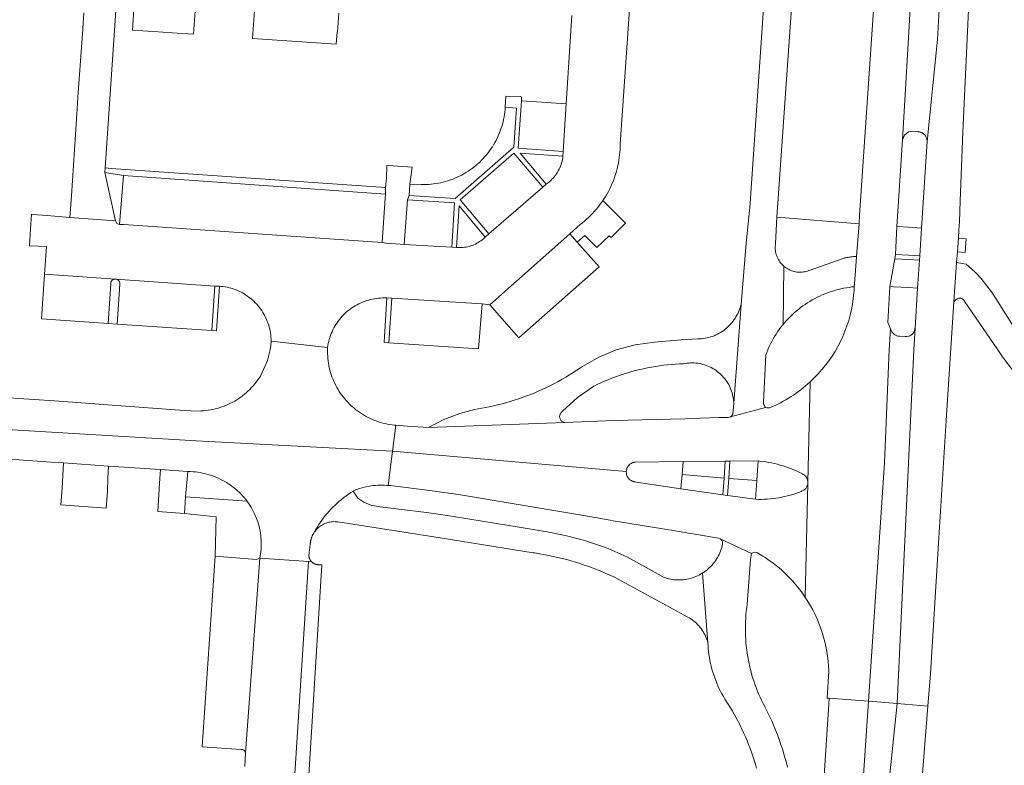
# Model space of a CAD drawing. Extents: x 152825 to 164088, y 457113 to 463005.
# Tile 286 of 364: x 158405 to 158510, y 461206 to 461285. Entities that reach past the tile are written whole.
import ezdxf

# ---------------------------------------------------------------- set-up
doc = ezdxf.new("R2010")
doc.units = 0
doc.header["$LTSCALE"] = 0.5
for name, color, linetype, lineweight in [('B-PV-VH-GESLOTENVERHARDING_ASFALT-GV', 251, 'CONTINUOUS', 18), ('B-PV-VH-ONVERHARD_ZAND-GV', 251, 'CONTINUOUS', 18), ('B-PV-VH-OPENVERHARDING_BETONSTRAATSTEEN-GV', 251, 'CONTINUOUS', 18)]:
    doc.layers.add(name, color=color, linetype=linetype, lineweight=lineweight)

msp = doc.modelspace()

# ---------------------------------------------------------------- linework, layer by layer
at = {"layer": 'B-PV-VH-GESLOTENVERHARDING_ASFALT-GV', "flags": 128}
for points in [[(158487.44, 461329.74), (158483.017, 461265.193), (158482.999, 461264.925), (158482.65, 461261.43), (158482.09, 461254.87), (158481.32, 461244.29), (158481.217, 461243.123), (158481.12, 461242.959), (158480.972, 461242.84), (158484.706, 461243.846), (158484.561, 461244.077), (158484.53, 461244.137), (158484.507, 461244.2), (158484.491, 461244.265), (158484.483, 461244.332), (158484.483, 461244.399), (158484.73, 461249.455), (158484.834, 461249.729), (158484.945, 461250), (158484.988, 461250.098), (158485.111, 461250.371), (158485.242, 461250.64), (158485.38, 461250.905), (158485.525, 461251.167), (158485.677, 461251.425), (158485.836, 461251.678), (158486.001, 461251.927), (158486.173, 461252.172), (158486.352, 461252.412), (158486.537, 461252.647), (158486.597, 461252.721), (158486.679, 461258.946), (158486.626, 461258.993), (158486.52, 461259.094), (158486.42, 461259.2), (158486.326, 461259.312), (158486.239, 461259.429), (158486.158, 461259.55), (158486.084, 461259.676), (158486.016, 461259.805), (158485.956, 461259.938), (158485.904, 461260.074), (158485.859, 461260.213), (158485.821, 461260.354), (158485.791, 461260.497), (158485.77, 461260.641), (158485.756, 461260.786), (158485.75, 461260.932), (158485.752, 461261.078), (158485.762, 461261.223), (158485.78, 461261.368), (158485.917, 461264.194), (158490.48, 461329.3)], [(158504.476, 461307.635), (158503.094, 461283.208), (158501.992, 461272.28), (158501.39, 461263.017), (158501.205, 461260.062), (158501.174, 461259.602), (158500.968, 461256.596), (158500.705, 461252.329), (158500.562, 461250.011), (158498.782, 461212.167), (158502.085, 461211.903), (158502.362, 461215.359), (158503.209, 461229.321), (158504.038, 461242.44), (158504.874, 461255.143), (158505.15, 461259.332), (158505.152, 461259.361), (158505.233, 461260.471), (158505.34, 461261.957), (158505.405, 461262.85), (158505.465, 461263.68), (158505.524, 461265.934), (158505.824, 461273.27), (158506.496, 461287.958)], [(158499.38, 461272.45), (158499.999, 461283.383), (158501.377, 461307.699)], [(158501.377, 461307.699), (158499.999, 461283.383), (158499.38, 461272.45), (158499.563, 461272.974), (158500, 461273.317), (158500.212, 461273.376), (158500.432, 461273.386), (158501.046, 461273.341), (158501.079, 461273.338), (158501.169, 461273.324), (158501.256, 461273.303), (158501.342, 461273.274), (158501.425, 461273.237), (158501.504, 461273.193), (158501.579, 461273.143), (158501.649, 461273.086), (158501.714, 461273.023), (158501.773, 461272.954), (158501.826, 461272.881), (158501.872, 461272.803), (158501.911, 461272.721), (158501.943, 461272.637), (158501.967, 461272.549), (158501.983, 461272.46), (158501.992, 461272.37), (158501.992, 461272.28), (158503.094, 461283.208), (158504.476, 461307.635)], [(158497.564, 461305.713), (158494.777, 461264.415), (158494.711, 461263.5), (158494.457, 461259.994), (158494.455, 461259.963), (158494.217, 461257.072), (158494.207, 461256.752), (158494.196, 461256.411), (158494.029, 461254.899)], [(158491.469, 461215.673), (158491.295, 461212.762), (158491.52, 461212.749), (158495.711, 461212.413), (158497.43, 461237.907), (158497.942, 461250.018), (158498.096, 461252.255), (158497.805, 461252.932), (158498.016, 461256.767), (158498.557, 461259.729), (158498.6, 461260.197), (158498.764, 461263.201), (158499.38, 461272.45)], [(158511.915, 461251.424), (158509.363, 461255.507), (158508.882, 461256.215), (158508.395, 461256.867), (158507.783, 461257.619), (158507.098, 461258.331), (158506.179, 461259.172), (158505.152, 461259.361), (158505.15, 461259.332), (158504.874, 461255.143), (158505.114, 461255.392), (158505.165, 461255.435), (158505.22, 461255.47), (158505.278, 461255.499), (158505.34, 461255.521), (158505.405, 461255.535), (158505.47, 461255.541), (158505.536, 461255.538), (158505.6, 461255.528), (158505.664, 461255.511), (158505.724, 461255.485), (158505.781, 461255.453), (158505.834, 461255.413), (158505.881, 461255.368), (158505.923, 461255.317), (158505.958, 461255.262), (158509.578, 461249.999), (158510.082, 461249.266), (158511.429, 461247.484)], [(158402.946, 461241.521), (158423.767, 461240.258), (158444.808, 461239.175), (158445.16, 461241.93), (158445.008, 461241.944), (158444.757, 461241.973), (158444.507, 461242.01), (158444.258, 461242.055), (158444.011, 461242.108), (158443.765, 461242.168), (158443.522, 461242.236), (158443.281, 461242.312), (158443.043, 461242.396), (158442.807, 461242.487), (158442.574, 461242.585), (158442.345, 461242.691), (158442.118, 461242.804), (158441.896, 461242.924), (158441.678, 461243.052), (158441.463, 461243.185), (158441.253, 461243.326), (158441.048, 461243.473), (158440.847, 461243.627), (158440.652, 461243.787), (158440.461, 461243.953), (158440.437, 461243.974), (158440.414, 461243.995), (158439.868, 461244.545), (158439.378, 461245.146), (158439.232, 461245.349), (158439.093, 461245.557), (158438.961, 461245.769), (158438.835, 461245.986), (158438.717, 461246.206), (158438.605, 461246.43), (158438.501, 461246.657), (158438.404, 461246.888), (158438.314, 461247.121), (158438.232, 461247.358), (158438.158, 461247.597), (158438.091, 461247.838), (158438.032, 461248.081), (158437.981, 461248.326), (158437.938, 461248.572), (158437.902, 461248.819), (158437.875, 461249.068), (158437.855, 461249.317), (158437.844, 461249.567), (158437.84, 461249.817), (158437.845, 461250.068), (158437.853, 461250.248), (158431.802, 461250.914), (158431.769, 461250.455), (158431.702, 461250), (158431.407, 461248.847), (158431.175, 461248.299), (158430.671, 461247.192), (158430.09, 461246.388), (158429.855, 461246.118), (158429.85, 461246.113), (158429.685, 461245.932), (158429.509, 461245.752), (158429.327, 461245.578), (158429.14, 461245.409), (158428.948, 461245.247), (158428.75, 461245.09), (158428.548, 461244.94), (158428.341, 461244.797), (158428.13, 461244.66), (158427.914, 461244.53), (158427.694, 461244.407), (158427.471, 461244.291), (158427.244, 461244.181), (158427.014, 461244.08), (158426.78, 461243.985), (158426.544, 461243.899), (158426.305, 461243.819), (158426.063, 461243.747), (158425.82, 461243.683), (158425.574, 461243.627), (158425.327, 461243.579), (158425.079, 461243.538), (158424.829, 461243.506), (158424.578, 461243.481), (158424.327, 461243.464), (158424.201, 461243.459), (158423.247, 461243.478), (158422.026, 461243.561), (158414.794, 461244.07), (158413.421, 461244.178), (158408.633, 461244.555), (158401.497, 461245.023)], [(158444.808, 461239.175), (158469.81, 461237.006), (158469.814, 461237.052), (158469.828, 461237.143), (158469.85, 461237.232), (158469.879, 461237.319), (158469.916, 461237.403), (158469.96, 461237.484), (158470.011, 461237.56), (158470.068, 461237.632), (158470.132, 461237.698), (158470.201, 461237.759), (158470.275, 461237.813), (158470.353, 461237.861), (158470.435, 461237.902), (158470.521, 461237.936), (158470.609, 461237.962), (158470.699, 461237.98), (158470.79, 461237.99), (158475.9, 461238.07), (158480.379, 461238.098), (158480.881, 461238.101), (158483.91, 461238.12), (158484.092, 461238.102), (158484.41, 461238.065), (158484.727, 461238.02), (158485.042, 461237.967), (158485.356, 461237.906), (158485.668, 461237.837), (158485.979, 461237.76), (158486.287, 461237.676), (158486.594, 461237.584), (158486.898, 461237.484), (158487.199, 461237.377), (158487.497, 461237.262), (158487.793, 461237.14), (158488.085, 461237.011), (158488.374, 461236.874), (158488.66, 461236.73), (158488.672, 461236.724), (158488.75, 461236.681), (158488.825, 461236.63), (158488.894, 461236.573), (158488.959, 461236.511), (158489.017, 461236.442), (158489.069, 461236.369), (158489.115, 461236.292), (158489.153, 461236.21), (158489.184, 461236.126), (158489.208, 461236.039), (158489.223, 461235.951), (158489.231, 461235.86), (158489.487, 461246.574)], [(158489.487, 461246.574), (158489.231, 461235.86), (158489.231, 461235.771), (158489.231, 461235.758), (158488.967, 461223.527)], [(158484.706, 461243.846), (158480.972, 461242.84), (158480.849, 461242.793), (158480.719, 461242.778), (158479.727, 461242.75), (158477.737, 461242.69), (158476.06, 461242.64), (158468.459, 461242.429), (158463.22, 461242.23), (158448.64, 461241.69), (158446.4, 461241.85), (158445.16, 461241.93), (158444.808, 461239.175)], [(158403.86, 461238.3), (158408.28, 461237.99), (158409.57, 461237.91), (158414.39, 461237.55), (158419.96, 461237.21), (158422.89, 461236.99), (158423.09, 461236.98), (158423.194, 461236.977), (158423.445, 461236.963), (158423.696, 461236.941), (158423.946, 461236.911), (158424.196, 461236.873), (158424.443, 461236.827), (158424.69, 461236.774), (158424.934, 461236.712), (158425.176, 461236.643), (158425.416, 461236.566), (158425.654, 461236.482), (158425.888, 461236.39), (158426.12, 461236.291), (158426.348, 461236.185), (158426.573, 461236.071), (158426.794, 461235.95), (158427.012, 461235.822), (158427.225, 461235.688), (158427.433, 461235.547), (158427.637, 461235.399), (158427.837, 461235.244), (158428.031, 461235.084), (158428.22, 461234.917), (158428.404, 461234.745), (158428.582, 461234.567), (158428.754, 461234.383), (158428.92, 461234.194), (158429.081, 461233.999), (158429.235, 461233.8), (158429.242, 461233.791), (158429.386, 461233.59), (158429.523, 461233.385), (158429.654, 461233.176), (158429.778, 461232.963), (158429.895, 461232.745), (158430.005, 461232.525), (158430.108, 461232.3), (158430.203, 461232.072), (158430.291, 461231.842), (158430.371, 461231.609), (158430.444, 461231.373), (158430.509, 461231.135), (158430.566, 461230.895), (158430.616, 461230.653), (158430.657, 461230.41), (158430.691, 461230.165), (158430.717, 461229.92), (158430.735, 461229.674), (158430.745, 461229.427), (158430.746, 461229.18), (158430.74, 461228.933), (158430.726, 461228.687), (158430.704, 461228.441), (158430.674, 461228.196), (158430.636, 461227.953), (158430.59, 461227.71), (158435.8, 461227.351), (158436.142, 461227.327), (158436.13, 461227.34), (158436.117, 461227.353), (158436.105, 461227.366), (158436.094, 461227.379), (158436.082, 461227.393), (158436.071, 461227.407), (158436.06, 461227.421), (158436.049, 461227.435), (158436.038, 461227.449), (158436.028, 461227.464), (158436.018, 461227.479), (158436.008, 461227.494), (158435.999, 461227.509), (158435.99, 461227.524), (158435.981, 461227.539), (158435.972, 461227.555), (158435.964, 461227.57), (158435.955, 461227.586), (158435.947, 461227.602), (158435.94, 461227.618), (158435.933, 461227.635), (158435.925, 461227.651), (158435.922, 461227.659), (158435.919, 461227.667), (158435.912, 461227.684), (158435.906, 461227.701), (158435.9, 461227.718), (158435.894, 461227.734), (158435.889, 461227.751), (158435.884, 461227.769), (158435.879, 461227.786), (158435.875, 461227.803), (158435.871, 461227.82), (158435.867, 461227.838), (158435.863, 461227.855), (158435.86, 461227.873), (158435.857, 461227.89), (158435.855, 461227.908), (158435.852, 461227.926), (158435.85, 461227.943), (158435.849, 461227.961), (158435.847, 461227.979), (158435.846, 461227.997), (158435.846, 461228.014), (158435.845, 461228.032), (158435.845, 461228.05), (158435.989, 461229.191), (158435.992, 461229.236), (158435.995, 461229.28), (158435.999, 461229.324), (158436.004, 461229.369), (158436.01, 461229.413), (158436.016, 461229.457), (158436.024, 461229.501), (158436.032, 461229.545), (158436.04, 461229.588), (158436.05, 461229.632), (158436.06, 461229.675), (158436.071, 461229.718), (158436.083, 461229.761), (158436.096, 461229.804), (158436.109, 461229.847), (158436.123, 461229.889), (158436.138, 461229.931), (158436.153, 461229.973), (158436.169, 461230.014), (158436.186, 461230.056), (158436.204, 461230.096), (158436.222, 461230.137), (158436.241, 461230.177), (158436.261, 461230.217), (158436.282, 461230.257), (158436.303, 461230.296), (158436.325, 461230.335), (158436.347, 461230.373), (158436.37, 461230.411), (158436.394, 461230.449), (158436.411, 461230.481), (158436.561, 461230.75), (158436.718, 461231.014), (158436.882, 461231.275), (158437.052, 461231.53), (158437.229, 461231.782), (158437.413, 461232.029), (158437.602, 461232.271), (158437.798, 461232.507), (158438, 461232.739), (158438.209, 461232.965), (158438.422, 461233.186), (158438.642, 461233.401), (158438.867, 461233.611), (158439.098, 461233.814), (158439.333, 461234.012), (158439.574, 461234.203), (158439.819, 461234.388), (158440.07, 461234.566), (158440.325, 461234.738), (158440.584, 461234.903), (158440.811, 461234.997), (158441.041, 461235.084), (158441.274, 461235.163), (158441.509, 461235.234), (158441.746, 461235.298), (158441.985, 461235.354), (158442.226, 461235.403), (158442.468, 461235.443), (158442.712, 461235.476), (158442.957, 461235.5), (158443.202, 461235.517), (158443.447, 461235.525), (158443.693, 461235.526), (158443.939, 461235.519), (158444.184, 461235.503), (158444.258, 461235.497), (158444.338, 461235.492), (158444.808, 461239.175), (158423.767, 461240.258), (158402.946, 461241.521)], [(158475.66, 461235.14), (158470.66, 461235.9), (158470.608, 461235.912), (158470.52, 461235.938), (158470.434, 461235.971), (158470.352, 461236.012), (158470.274, 461236.06), (158470.2, 461236.115), (158470.131, 461236.176), (158470.068, 461236.242), (158470.01, 461236.314), (158469.959, 461236.391), (158469.916, 461236.471), (158469.879, 461236.555), (158469.849, 461236.642), (158469.828, 461236.732), (158469.814, 461236.823), (158469.808, 461236.914), (158469.81, 461237.006), (158444.808, 461239.175), (158444.338, 461235.492), (158444.39, 461235.488), (158444.563, 461235.477), (158449.036, 461234.931), (158452.081, 461234.489), (158458.023, 461233.509), (158465.876, 461232.17), (158468.074, 461231.772), (158468.404, 461231.718), (158470.175, 461231.43), (158475.04, 461230.64), (158479.68, 461229.856), (158479.871, 461229.771), (158483.2, 461228.205)], [(158488.967, 461223.527), (158489.231, 461235.758), (158489.221, 461235.668), (158489.203, 461235.58), (158489.178, 461235.493), (158489.145, 461235.409), (158489.105, 461235.329), (158489.058, 461235.252), (158489.004, 461235.18), (158488.944, 461235.113), (158488.879, 461235.051), (158488.808, 461234.996), (158488.733, 461234.947), (158488.653, 461234.905), (158488.57, 461234.87), (158488.528, 461234.853), (158488.236, 461234.743), (158487.941, 461234.64), (158487.644, 461234.545), (158487.344, 461234.458), (158487.043, 461234.378), (158486.739, 461234.306), (158486.434, 461234.242), (158486.127, 461234.185), (158485.819, 461234.137), (158485.509, 461234.096), (158485.199, 461234.063), (158484.888, 461234.039), (158484.576, 461234.022), (158484.264, 461234.013), (158483.952, 461234.013), (158483.64, 461234.02), (158480.652, 461234.439), (158480.155, 461234.509), (158475.66, 461235.14)]]:
    msp.add_lwpolyline(points, dxfattribs=at)
for points in [[(158500, 461263.114), (158498.764, 461263.201), (158498.6, 461260.197), (158500, 461260.124), (158501.205, 461260.062), (158501.39, 461263.017)], [(158494.457, 461259.994), (158494.438, 461259.994), (158494.335, 461259.991), (158494.231, 461259.985), (158494.128, 461259.978), (158494.025, 461259.969), (158493.922, 461259.959), (158493.819, 461259.946), (158493.716, 461259.932), (158493.614, 461259.916), (158493.512, 461259.898), (158493.41, 461259.879), (158493.309, 461259.858), (158493.208, 461259.835), (158493.107, 461259.81), (158489.369, 461258.484), (158489.352, 461258.477), (158489.214, 461258.429), (158489.073, 461258.389), (158488.931, 461258.357), (158488.787, 461258.332), (158488.642, 461258.316), (158488.497, 461258.307), (158488.351, 461258.306), (158488.205, 461258.313), (158488.06, 461258.329), (158487.916, 461258.352), (158487.773, 461258.383), (158487.633, 461258.422), (158487.495, 461258.468), (158487.359, 461258.522), (158487.227, 461258.583), (158487.098, 461258.652), (158486.973, 461258.727), (158486.852, 461258.809), (158486.736, 461258.898), (158486.679, 461258.946), (158486.597, 461252.721), (158486.728, 461252.877), (158486.925, 461253.102), (158487.129, 461253.321), (158487.338, 461253.536), (158487.552, 461253.744), (158487.772, 461253.946), (158487.998, 461254.143), (158488.229, 461254.334), (158488.464, 461254.518), (158488.705, 461254.696), (158488.95, 461254.867), (158489.2, 461255.032), (158489.454, 461255.19), (158489.712, 461255.341), (158489.974, 461255.485), (158490.24, 461255.622), (158490.509, 461255.752), (158490.782, 461255.875), (158491.058, 461255.99), (158491.337, 461256.098), (158491.619, 461256.199), (158491.903, 461256.292), (158492.19, 461256.377), (158492.479, 461256.455), (158492.769, 461256.525), (158493.062, 461256.587), (158493.356, 461256.641), (158493.652, 461256.687), (158493.948, 461256.726), (158494.207, 461256.752), (158494.217, 461257.072), (158494.455, 461259.963)], [(158498.557, 461259.729), (158498.016, 461256.767), (158498.403, 461256.752), (158500, 461256.655), (158500.968, 461256.596), (158501.174, 461259.602), (158500, 461259.659)], [(158481.32, 461244.29), (158482.09, 461254.87), (158482.071, 461254.791), (158482.018, 461254.602), (158481.958, 461254.416), (158481.89, 461254.231), (158481.815, 461254.05), (158481.732, 461253.872), (158481.642, 461253.697), (158481.545, 461253.527), (158481.442, 461253.36), (158481.331, 461253.197), (158481.214, 461253.04), (158481.091, 461252.887), (158480.962, 461252.739), (158480.826, 461252.597), (158480.685, 461252.46), (158480.539, 461252.33), (158480.387, 461252.205), (158480.231, 461252.086), (158480.069, 461251.975), (158479.904, 461251.869), (158479.734, 461251.771), (158479.56, 461251.679), (158479.383, 461251.595), (158479.202, 461251.518), (158479.019, 461251.448), (158478.832, 461251.386), (158478.644, 461251.332), (158478.453, 461251.285), (158478.261, 461251.246), (158478.067, 461251.215), (158477.872, 461251.192), (158477.676, 461251.177), (158477.48, 461251.17), (158475.689, 461251.058), (158472.816, 461250.816), (158470.743, 461250.529), (158468.718, 461250), (158466.86, 461249.221), (158465.109, 461248.225), (158464.908, 461248.086), (158464.522, 461247.826), (158464.132, 461247.572), (158463.737, 461247.325), (158463.338, 461247.085), (158462.935, 461246.852), (158462.528, 461246.626), (158462.118, 461246.407), (158461.703, 461246.195), (158461.285, 461245.99), (158460.864, 461245.792), (158460.439, 461245.602), (158460.011, 461245.419), (158459.58, 461245.243), (158459.146, 461245.075), (158458.709, 461244.914), (158458.269, 461244.761), (158457.827, 461244.615), (158457.383, 461244.477), (158456.936, 461244.347), (158456.487, 461244.224), (158456.036, 461244.109), (158455.583, 461244.002), (158455.128, 461243.903), (158453.555, 461243.628), (158452.014, 461243.206), (158450.286, 461242.54), (158448.64, 461241.69), (158463.22, 461242.23), (158463.211, 461242.232), (158463.141, 461242.248), (158463.073, 461242.272), (158463.008, 461242.303), (158462.947, 461242.342), (158462.891, 461242.387), (158462.84, 461242.437), (158462.795, 461242.494), (158462.757, 461242.554), (158462.725, 461242.619), (158462.701, 461242.687), (158462.685, 461242.757), (158462.677, 461242.828), (158462.676, 461242.9), (158462.684, 461242.972), (158462.699, 461243.042), (158462.722, 461243.11), (158462.753, 461243.175), (158462.79, 461243.237), (158462.834, 461243.293), (158462.884, 461243.345), (158462.94, 461243.391), (158463, 461243.43), (158464.586, 461244.891), (158466.35, 461246.13), (158466.356, 461246.133), (158466.746, 461246.32), (158467.14, 461246.5), (158467.536, 461246.673), (158467.936, 461246.838), (158468.339, 461246.996), (158468.745, 461247.146), (158469.153, 461247.289), (158469.564, 461247.425), (158469.978, 461247.552), (158470.393, 461247.672), (158470.811, 461247.785), (158471.231, 461247.889), (158471.653, 461247.986), (158472.076, 461248.075), (158472.501, 461248.156), (158472.927, 461248.229), (158473.355, 461248.295), (158473.784, 461248.352), (158474.214, 461248.402), (158474.644, 461248.443), (158475.076, 461248.477), (158475.508, 461248.502), (158475.94, 461248.52), (158476.125, 461248.553), (158476.313, 461248.579), (158476.502, 461248.596), (158476.691, 461248.606), (158476.881, 461248.608), (158477.07, 461248.601), (158477.26, 461248.587), (158477.448, 461248.565), (158477.635, 461248.534), (158477.821, 461248.496), (158478.005, 461248.45), (158478.187, 461248.397), (158478.367, 461248.335), (158478.543, 461248.267), (158478.717, 461248.19), (158478.888, 461248.107), (158479.054, 461248.017), (158479.217, 461247.919), (158479.376, 461247.815), (158479.53, 461247.704), (158479.679, 461247.587), (158479.823, 461247.464), (158479.962, 461247.334), (158480.095, 461247.199), (158480.222, 461247.058), (158480.343, 461246.913), (158480.458, 461246.762), (158480.567, 461246.606), (158480.669, 461246.446), (158480.764, 461246.282), (158480.852, 461246.114), (158480.933, 461245.942), (158481.007, 461245.768), (158481.073, 461245.59), (158481.132, 461245.409), (158481.183, 461245.227), (158481.226, 461245.042), (158481.261, 461244.856), (158481.289, 461244.668), (158481.308, 461244.479)], [(158498.096, 461252.255), (158497.942, 461250.018), (158497.43, 461237.907), (158495.711, 461212.413), (158498.782, 461212.167), (158500.562, 461250.011), (158500.705, 461252.329), (158500.701, 461252.289), (158500.687, 461252.201), (158500.665, 461252.115), (158500.636, 461252.031), (158500.599, 461251.95), (158500.555, 461251.873), (158500.504, 461251.8), (158500.447, 461251.732), (158500.384, 461251.67), (158500.316, 461251.613), (158500.242, 461251.563), (158500.165, 461251.519), (158500.084, 461251.483), (158500, 461251.454), (158499.826, 461251.42), (158499.648, 461251.417), (158499.036, 461251.461), (158499.03, 461251.461), (158498.943, 461251.469), (158498.857, 461251.484), (158498.772, 461251.507), (158498.69, 461251.538), (158498.611, 461251.576), (158498.536, 461251.621), (158498.466, 461251.673), (158498.4, 461251.731), (158498.34, 461251.795), (158498.286, 461251.863), (158498.238, 461251.937), (158498.198, 461252.015), (158498.164, 461252.096)], [(158475.784, 461236.66), (158480.266, 461236.295), (158480.379, 461238.098), (158475.9, 461238.07)], [(158480.766, 461236.254), (158483.771, 461236.01), (158483.91, 461238.12), (158480.881, 461238.101)], [(158480.266, 461236.295), (158475.784, 461236.66), (158475.66, 461235.14), (158480.155, 461234.509)], [(158483.771, 461236.01), (158480.766, 461236.254), (158480.652, 461234.439), (158483.64, 461234.02)], [(158440.584, 461234.903), (158440.325, 461234.738), (158440.07, 461234.566), (158439.819, 461234.388), (158439.574, 461234.203), (158439.333, 461234.012), (158439.098, 461233.814), (158438.867, 461233.611), (158438.642, 461233.401), (158438.422, 461233.186), (158438.209, 461232.965), (158438, 461232.739), (158437.798, 461232.507), (158437.602, 461232.271), (158437.413, 461232.029), (158437.229, 461231.782), (158437.052, 461231.53), (158436.882, 461231.275), (158436.718, 461231.014), (158436.561, 461230.75), (158436.411, 461230.481), (158436.394, 461230.449), (158436.452, 461230.535), (158436.538, 461230.65), (158436.63, 461230.76), (158436.728, 461230.865), (158436.831, 461230.964), (158436.94, 461231.057), (158437.054, 461231.144), (158437.173, 461231.224), (158437.296, 461231.297), (158437.423, 461231.364), (158437.553, 461231.424), (158437.687, 461231.476), (158437.823, 461231.52), (158437.962, 461231.557), (158438.102, 461231.586), (158438.244, 461231.607), (158438.386, 461231.621), (158438.53, 461231.626), (158438.673, 461231.623), (158438.816, 461231.613), (158438.958, 461231.594), (158449.904, 461229.889), (158457.853, 461228.622), (158459.853, 461228.299), (158460.014, 461228.275), (158460.505, 461228.197), (158460.994, 461228.111), (158461.482, 461228.017), (158461.968, 461227.916), (158462.453, 461227.806), (158462.936, 461227.689), (158463.416, 461227.564), (158463.895, 461227.431), (158464.372, 461227.291), (158464.846, 461227.142), (158465.318, 461226.987), (158465.787, 461226.823), (158466.253, 461226.653), (158466.717, 461226.474), (158467.178, 461226.288), (158467.635, 461226.095), (158468.09, 461225.895), (158468.541, 461225.687), (158476.41, 461221.41), (158476.561, 461221.322), (158476.72, 461221.221), (158476.874, 461221.113), (158477.023, 461220.998), (158477.168, 461220.877), (158477.307, 461220.75), (158477.441, 461220.618), (158477.569, 461220.479), (158477.691, 461220.336), (158477.807, 461220.188), (158477.916, 461220.034), (158478.019, 461219.876), (158478.115, 461219.714), (158478.204, 461219.548), (158478.286, 461219.379), (158478.361, 461219.206), (158478.428, 461219.03), (158478.488, 461218.851), (158478.54, 461218.67), (158477.951, 461226.111), (158477.935, 461226.101), (158477.767, 461226.002), (158477.595, 461225.91), (158477.419, 461225.825), (158477.24, 461225.747), (158477.058, 461225.677), (158476.874, 461225.615), (158476.687, 461225.559), (158476.497, 461225.512), (158476.306, 461225.472), (158476.114, 461225.441), (158475.92, 461225.417), (158475.726, 461225.401), (158475.531, 461225.393), (158475.336, 461225.393), (158475.141, 461225.401), (158474.946, 461225.418), (158474.753, 461225.442), (158474.56, 461225.473), (158474.369, 461225.513), (158474.18, 461225.561), (158474.024, 461225.607), (158473.87, 461225.657), (158469.946, 461227.81), (158469.618, 461227.957), (158467.871, 461228.737), (158467.146, 461229.015), (158465.231, 461229.633), (158463.282, 461230.146), (158461.331, 461230.536), (158458.363, 461231.052), (158450.439, 461232.329), (158448.446, 461232.614), (158445.454, 461232.961), (158443.459, 461233.22), (158442.466, 461233.397), (158441.714, 461233.696), (158441.095, 461234.145)], [(158486.32, 461044.445), (158488.439, 461088.062), (158488.502, 461089.06), (158489.97, 461127.282), (158491.795, 461154.35), (158495.711, 461212.413), (158491.52, 461212.749), (158491.483, 461212.089), (158487.715, 461154.173), (158487.454, 461150.162), (158484.982, 461111.989), (158484.977, 461111.978), (158482.087, 461069.837), (158481.838, 461067.075), (158481.504, 461064.131), (158480.544, 461057.224), (158478.969, 461044.146), (158480.894, 461044.224), (158482.009, 461044.27), (158484.25, 461044.361), (158484.378, 461044.366), (158485.845, 461044.425)], [(158489.97, 461127.282), (158498.782, 461212.167), (158495.711, 461212.413), (158491.795, 461154.35)], [(158498.782, 461212.167), (158489.97, 461127.282), (158488.502, 461089.06), (158488.439, 461088.062), (158486.32, 461044.445), (158486.349, 461044.446), (158486.826, 461044.464), (158490.31, 461044.607), (158489.799, 461061.594), (158489.957, 461069.697), (158490.589, 461080.837), (158491.646, 461098.018), (158492.786, 461115.781), (158494.478, 461131.939), (158496.113, 461146.877), (158498.02, 461165.034), (158499.495, 461180.595), (158500.641, 461193.863), (158502.085, 461211.903)]]:
    msp.add_lwpolyline(points, close=True, dxfattribs=at)
at = {"layer": 'B-PV-VH-GESLOTENVERHARDING_ASFALT-GV'}
for points in [[(158494.029, 461254.899, -0.1648031), (158489.487, 461246.574)], [(158489.487, 461246.574, -0.0876229), (158485.152, 461243.798)], [(158485.003, 461243.79, -0.081656), (158484.706, 461243.846)], [(158485.152, 461243.798, -0.0405128), (158485.003, 461243.79)], [(158483.2, 461228.205, -0.0526688), (158483.27, 461228.266)], [(158483.27, 461228.266, -0.1586161), (158483.568, 461228.363)], [(158483.568, 461228.363, -0.1476852), (158483.853, 461228.277)], [(158483.853, 461228.277, -0.0435134), (158485.984, 461226.82)], [(158485.984, 461226.82, -0.074561), (158488.967, 461223.527)], [(158488.967, 461223.527, -0.1405873), (158491.469, 461215.673)]]:
    msp.add_lwpolyline(points, format="xyb", dxfattribs=at)
at = {"layer": 'B-PV-VH-ONVERHARD_ZAND-GV', "flags": 128}
for points in [[(158458.054, 461275.87), (158456.85, 461275.945), (158456.832, 461275.702), (158456.805, 461275.438), (158456.77, 461275.175), (158456.727, 461274.913), (158456.676, 461274.653), (158456.617, 461274.395), (158456.551, 461274.138), (158456.477, 461273.883), (158456.395, 461273.631), (158456.305, 461273.381), (158456.208, 461273.135), (158456.104, 461272.891), (158455.992, 461272.65), (158455.874, 461272.413), (158455.748, 461272.18), (158455.615, 461271.95), (158455.475, 461271.725), (158455.329, 461271.504), (158455.176, 461271.287), (158455.016, 461271.076), (158454.85, 461270.869), (158454.678, 461270.667), (158454.5, 461270.47), (158454.316, 461270.279), (158454.127, 461270.094), (158453.932, 461269.914), (158453.731, 461269.74), (158453.526, 461269.573), (158453.315, 461269.412), (158453.1, 461269.257), (158452.88, 461269.109), (158452.656, 461268.967), (158452.427, 461268.832), (158452.195, 461268.704), (158451.959, 461268.584), (158451.719, 461268.47), (158451.476, 461268.364), (158451.23, 461268.265), (158450.981, 461268.174), (158450.73, 461268.09), (158450.476, 461268.013), (158450.22, 461267.945), (158449.962, 461267.884), (158449.702, 461267.831), (158449.44, 461267.786), (158449.178, 461267.749), (158448.914, 461267.719), (158448.65, 461267.698), (158448.385, 461267.685), (158448.12, 461267.679), (158447.855, 461267.682), (158446.66, 461267.731), (158446.573, 461266.497), (158451.492, 461266.202), (158457.769, 461271.7)], [(158414.69, 461269.416), (158414.054, 461269.488), (158414.024, 461268.967), (158415.99, 461268.644), (158444.05, 461266.666), (158444.055, 461267.382)]]:
    msp.add_lwpolyline(points, close=True, dxfattribs=at)
at = {"layer": 'B-PV-VH-OPENVERHARDING_BETONSTRAATSTEEN-GV', "flags": 128}
for points in [[(158463.992, 461285.753), (158463.37, 461276.331), (158463.038, 461271.23), (158463.028, 461270.737), (158463.025, 461270.712), (158463.001, 461270.531), (158462.97, 461270.352), (158462.93, 461270.173), (158462.883, 461269.997), (158462.828, 461269.823), (158462.765, 461269.652), (158462.695, 461269.484), (158462.618, 461269.318), (158462.533, 461269.157), (158462.442, 461268.999), (158462.343, 461268.845), (158462.238, 461268.696), (158462.127, 461268.552), (158462.009, 461268.412), (158461.885, 461268.278), (158461.756, 461268.15), (158461.621, 461268.027), (158461.246, 461267.726), (158460.868, 461267.404), (158455.113, 461262.406), (158454.707, 461262.053), (158454.48, 461261.857), (158454.396, 461261.787), (158454.259, 461261.68), (158454.116, 461261.58), (158453.97, 461261.486), (158453.819, 461261.399), (158453.664, 461261.32), (158453.505, 461261.247), (158453.344, 461261.182), (158453.18, 461261.124), (158453.013, 461261.074), (158452.844, 461261.031), (158452.673, 461260.996), (158452.501, 461260.97), (158452.328, 461260.951), (158452.154, 461260.94), (158451.98, 461260.937), (158451.806, 461260.942), (158451.632, 461260.955), (158451.126, 461260.979), (158446.035, 461261.265), (158445.618, 461261.321), (158444.098, 461261.43), (158443.671, 461261.472), (158416.055, 461263.402), (158415.568, 461263.417), (158415.293, 461263.53), (158415.156, 461263.794), (158410.262, 461264.176), (158407.854, 461264.367), (158406.309, 461264.487), (158406.152, 461264.499), (158406.054, 461262.956), (158405.941, 461261.177), (158405.938, 461261.129), (158407.764, 461261.055), (158407.566, 461258.092), (158415.162, 461257.566), (158415.201, 461257.563), (158425.768, 461256.831), (158426.277, 461256.808), (158426.45, 461256.794), (158426.666, 461256.768), (158426.881, 461256.735), (158427.095, 461256.694), (158427.308, 461256.645), (158427.518, 461256.589), (158427.726, 461256.524), (158427.932, 461256.452), (158428.134, 461256.373), (158428.334, 461256.286), (158428.531, 461256.192), (158428.723, 461256.091), (158428.913, 461255.983), (158429.097, 461255.867), (158429.278, 461255.745), (158429.454, 461255.617), (158429.625, 461255.482), (158429.791, 461255.341), (158429.952, 461255.194), (158430.107, 461255.042), (158430.257, 461254.883), (158430.4, 461254.72), (158430.538, 461254.551), (158430.669, 461254.377), (158430.794, 461254.198), (158430.912, 461254.015), (158431.023, 461253.828), (158431.128, 461253.637), (158431.225, 461253.442), (158431.315, 461253.244), (158431.398, 461253.042), (158431.473, 461252.838), (158431.541, 461252.631), (158431.601, 461252.421), (158431.653, 461252.21), (158431.698, 461251.997), (158431.735, 461251.782), (158431.763, 461251.566), (158431.784, 461251.349), (158431.797, 461251.132), (158431.802, 461250.914), (158437.853, 461250.248), (158437.854, 461250.254), (158437.885, 461250.472), (158437.925, 461250.689), (158437.972, 461250.904), (158438.027, 461251.117), (158438.09, 461251.328), (158438.161, 461251.537), (158438.239, 461251.743), (158438.324, 461251.946), (158438.417, 461252.146), (158438.517, 461252.342), (158438.624, 461252.535), (158438.738, 461252.723), (158438.859, 461252.907), (158438.986, 461253.087), (158439.12, 461253.262), (158439.26, 461253.432), (158439.406, 461253.597), (158439.558, 461253.756), (158439.715, 461253.91), (158439.879, 461254.058), (158440.047, 461254.2), (158440.076, 461254.224), (158440.251, 461254.359), (158440.43, 461254.487), (158440.614, 461254.609), (158440.802, 461254.724), (158440.994, 461254.832), (158441.19, 461254.933), (158441.389, 461255.027), (158441.592, 461255.113), (158441.798, 461255.192), (158442.006, 461255.264), (158442.217, 461255.328), (158442.43, 461255.384), (158442.645, 461255.433), (158442.861, 461255.473), (158443.079, 461255.506), (158443.298, 461255.531), (158443.518, 461255.548), (158443.738, 461255.557), (158443.959, 461255.558), (158444.179, 461255.551), (158444.721, 461255.53), (158454.404, 461254.922), (158455.213, 461254.83), (158463.781, 461262.429), (158464.879, 461263.413), (158465.111, 461263.593), (158465.337, 461263.779), (158465.559, 461263.972), (158465.775, 461264.17), (158465.985, 461264.374), (158466.19, 461264.584), (158466.389, 461264.799), (158466.583, 461265.019), (158466.77, 461265.245), (158466.951, 461265.476), (158467.125, 461265.712), (158467.293, 461265.952), (158467.315, 461265.984), (158467.455, 461266.197), (158467.609, 461266.446), (158467.757, 461266.7), (158467.898, 461266.957), (158468.032, 461267.218), (158468.159, 461267.482), (158468.278, 461267.75), (158468.39, 461268.021), (158468.494, 461268.295), (158468.591, 461268.572), (158468.681, 461268.851), (158468.763, 461269.133), (158468.837, 461269.417), (158468.903, 461269.702), (158468.962, 461269.99), (158469.013, 461270.279), (158469.055, 461270.569), (158469.09, 461270.86), (158469.117, 461271.152), (158469.136, 461271.445), (158469.147, 461271.738), (158469.15, 461271.987), (158474.685, 461351.884)], [(158411.765, 461286.059), (158411.61, 461283.81), (158411.17, 461277.54), (158411.013, 461275.254), (158410.86, 461273.03), (158410.428, 461266.493), (158410.262, 461264.176), (158415.156, 461263.794), (158414.024, 461268.967), (158414.054, 461269.488), (158415.259, 461287.332)], [(158417.152, 461286.993), (158416.968, 461284.213), (158419.724, 461284.022), (158421.737, 461283.882), (158423.489, 461283.76), (158423.712, 461286.781)], [(158430.03, 461286.314), (158429.81, 461283.321), (158438.776, 461282.699), (158438.86, 461284.008), (158438.91, 461284.005), (158439.038, 461286.034)], [(158487.05, 461205.375), (158486.935, 461205.835), (158486.813, 461206.294), (158486.682, 461206.75), (158486.545, 461207.203), (158486.399, 461207.655), (158486.246, 461208.104), (158486.085, 461208.55), (158485.917, 461208.993), (158485.742, 461209.433), (158485.558, 461209.871), (158485.368, 461210.305), (158485.17, 461210.736), (158484.966, 461211.164), (158484.753, 461211.588), (158484.64, 461211.808), (158484.622, 461211.843), (158484.448, 461212.178), (158484.282, 461212.516), (158484.124, 461212.858), (158483.972, 461213.203), (158483.828, 461213.551), (158483.691, 461213.903), (158483.562, 461214.257), (158483.44, 461214.613), (158483.326, 461214.973), (158483.22, 461215.334), (158483.121, 461215.698), (158483.03, 461216.064), (158482.947, 461216.432), (158482.871, 461216.801), (158482.804, 461217.172), (158482.744, 461217.544), (158482.692, 461217.917), (158482.648, 461218.292), (158482.613, 461218.667), (158482.585, 461219.043), (158482.565, 461219.419), (158482.553, 461219.796), (158482.549, 461220.173), (158482.553, 461220.55), (158482.565, 461220.927), (158482.585, 461221.303), (158482.613, 461221.679), (158482.649, 461222.054), (158482.693, 461222.429), (158482.745, 461222.802), (158483.091, 461227.566), (158483.2, 461228.205), (158479.871, 461229.771), (158479.879, 461229.765), (158479.887, 461229.76), (158479.895, 461229.754), (158479.903, 461229.748), (158479.91, 461229.741), (158479.918, 461229.735), (158479.925, 461229.729), (158479.933, 461229.722), (158479.94, 461229.715), (158479.947, 461229.708), (158479.954, 461229.701), (158479.96, 461229.694), (158479.967, 461229.687), (158479.974, 461229.68), (158479.98, 461229.672), (158479.986, 461229.665), (158479.993, 461229.657), (158479.999, 461229.649), (158480.008, 461229.637), (158480.01, 461229.634), (158480.016, 461229.626), (158480.021, 461229.617), (158480.027, 461229.609), (158480.032, 461229.601), (158480.037, 461229.592), (158480.042, 461229.584), (158480.047, 461229.575), (158480.051, 461229.567), (158480.056, 461229.558), (158480.06, 461229.549), (158480.064, 461229.54), (158480.068, 461229.531), (158480.072, 461229.522), (158480.076, 461229.513), (158480.079, 461229.504), (158480.083, 461229.494), (158480.086, 461229.485), (158480.089, 461229.476), (158480.092, 461229.466), (158480.094, 461229.457), (158480.097, 461229.447), (158480.099, 461229.438), (158480.102, 461229.428), (158480.104, 461229.419), (158480.105, 461229.409), (158480.107, 461229.399), (158480.109, 461229.389), (158480.11, 461229.38), (158480.111, 461229.37), (158480.112, 461229.36), (158480.113, 461229.35), (158480.114, 461229.341), (158480.114, 461229.331), (158480.115, 461229.321), (158480.115, 461229.311), (158480.115, 461229.301), (158480.115, 461229.291), (158480.114, 461229.282), (158480.114, 461229.272), (158480.113, 461229.262), (158480.108, 461229.234), (158480.066, 461229.043), (158480.016, 461228.854), (158479.959, 461228.667), (158479.895, 461228.483), (158479.822, 461228.302), (158479.743, 461228.124), (158479.656, 461227.949), (158479.562, 461227.778), (158479.461, 461227.611), (158479.354, 461227.448), (158479.24, 461227.29), (158479.119, 461227.136), (158478.992, 461226.988), (158478.86, 461226.845), (158478.721, 461226.707), (158478.577, 461226.576), (158478.428, 461226.45), (158478.274, 461226.33), (158478.115, 461226.217), (158477.951, 461226.111), (158478.54, 461218.67), (158478.557, 461218.352), (158478.582, 461218.035), (158478.615, 461217.719), (158478.656, 461217.403), (158478.705, 461217.089), (158478.762, 461216.775), (158478.826, 461216.464), (158478.899, 461216.154), (158478.979, 461215.846), (158479.067, 461215.54), (158479.162, 461215.237), (158479.266, 461214.936), (158479.376, 461214.637), (158479.495, 461214.342), (158479.62, 461214.05), (158479.753, 461213.76), (158479.893, 461213.475), (158480.04, 461213.193), (158480.194, 461212.914), (158480.356, 461212.64), (158480.524, 461212.37), (158480.699, 461212.104), (158480.704, 461212.096), (158480.89, 461211.8), (158481.122, 461211.416), (158481.347, 461211.028), (158481.566, 461210.637), (158481.777, 461210.241), (158481.981, 461209.841), (158482.178, 461209.438), (158482.368, 461209.032), (158482.551, 461208.622), (158482.726, 461208.209), (158482.894, 461207.793), (158483.055, 461207.375), (158483.208, 461206.953), (158483.353, 461206.528), (158483.491, 461206.102), (158483.621, 461205.672), (158483.744, 461205.241)], [(158432.39, 461174.248), (158435.8, 461227.351), (158430.59, 461227.71), (158429.071, 461206.884), (158428.98, 461205.45)], [(158434.21, 461177.99), (158437.24, 461227.02), (158436.822, 461227.024), (158436.804, 461227.025), (158436.786, 461227.027), (158436.768, 461227.028), (158436.75, 461227.03), (158436.732, 461227.033), (158436.714, 461227.035), (158436.696, 461227.038), (158436.678, 461227.041), (158436.66, 461227.045), (158436.643, 461227.049), (158436.625, 461227.053), (158436.608, 461227.058), (158436.59, 461227.063), (158436.573, 461227.068), (158436.555, 461227.073), (158436.538, 461227.079), (158436.521, 461227.085), (158436.504, 461227.091), (158436.487, 461227.098), (158436.47, 461227.105), (158436.454, 461227.112), (158436.437, 461227.12), (158436.421, 461227.128), (158436.405, 461227.136), (158436.389, 461227.144), (158436.373, 461227.153), (158436.357, 461227.162), (158436.341, 461227.171), (158436.326, 461227.18), (158436.311, 461227.19), (158436.295, 461227.2), (158436.28, 461227.21), (158436.266, 461227.221), (158436.251, 461227.232), (158436.237, 461227.243), (158436.223, 461227.254), (158436.209, 461227.266), (158436.195, 461227.277), (158436.181, 461227.29), (158436.168, 461227.302), (158436.155, 461227.314), (158436.142, 461227.327), (158435.8, 461227.351), (158432.39, 461174.248)]]:
    msp.add_lwpolyline(points, dxfattribs=at)
for points in [[(158458.595, 461277.058), (158456.928, 461277.133), (158456.85, 461275.945), (158458.054, 461275.87), (158457.769, 461271.7), (158451.492, 461266.202), (158446.573, 461266.497), (158446.386, 461266.046), (158451.436, 461265.739), (158451.126, 461260.979), (158451.632, 461260.955), (158451.912, 461265.424), (158454.707, 461262.053), (158455.113, 461262.406), (158452.05, 461266.04), (158457.791, 461271.048), (158460.868, 461267.404), (158461.246, 461267.726), (158458.44, 461271.033), (158463.028, 461270.737), (158463.038, 461271.23), (158458.243, 461271.586), (158458.593, 461276.64)], [(158463.37, 461276.331), (158458.593, 461276.64), (158458.243, 461271.586), (158463.038, 461271.23)], [(158501.046, 461273.341), (158500.432, 461273.386), (158500.212, 461273.376), (158500, 461273.317), (158499.563, 461272.974), (158499.38, 461272.45), (158498.764, 461263.201), (158500, 461263.114), (158501.39, 461263.017), (158501.992, 461272.28), (158501.992, 461272.37), (158501.983, 461272.46), (158501.967, 461272.549), (158501.943, 461272.637), (158501.911, 461272.721), (158501.872, 461272.803), (158501.826, 461272.881), (158501.773, 461272.954), (158501.714, 461273.023), (158501.649, 461273.086), (158501.579, 461273.143), (158501.504, 461273.193), (158501.425, 461273.237), (158501.342, 461273.274), (158501.256, 461273.303), (158501.169, 461273.324), (158501.079, 461273.338)], [(158460.868, 461267.404), (158457.791, 461271.048), (158452.05, 461266.04), (158455.113, 461262.406)], [(158444.878, 461269.685), (158444.2, 461269.729), (158444.133, 461268.372), (158444.055, 461267.382), (158444.05, 461266.666), (158443.991, 461266.236), (158443.671, 461261.472), (158444.098, 461261.43), (158445.618, 461261.321), (158446.035, 461261.265), (158446.386, 461266.046), (158446.573, 461266.497), (158446.66, 461267.731), (158446.906, 461269.552)], [(158444.05, 461266.666), (158415.99, 461268.644), (158415.568, 461263.417), (158416.055, 461263.402), (158443.671, 461261.472), (158443.991, 461266.236)], [(158451.436, 461265.739), (158446.386, 461266.046), (158446.035, 461261.265), (158451.126, 461260.979)], [(158469.731, 461263.542), (158467.315, 461265.984), (158467.293, 461265.952), (158467.125, 461265.712), (158466.951, 461265.476), (158466.77, 461265.245), (158466.583, 461265.019), (158466.389, 461264.799), (158466.19, 461264.584), (158465.985, 461264.374), (158465.775, 461264.17), (158465.559, 461263.972), (158465.337, 461263.779), (158465.111, 461263.593), (158464.879, 461263.413), (158463.781, 461262.429), (158464.561, 461261.515), (158465.356, 461262.237), (158466.673, 461260.955), (158467.977, 461262.202), (158468.188, 461262.03)], [(158494.711, 461263.5), (158485.917, 461264.194), (158485.78, 461261.368), (158485.762, 461261.223), (158485.752, 461261.078), (158485.75, 461260.932), (158485.756, 461260.786), (158485.77, 461260.641), (158485.791, 461260.497), (158485.821, 461260.354), (158485.859, 461260.213), (158485.904, 461260.074), (158485.956, 461259.938), (158486.016, 461259.805), (158486.084, 461259.676), (158486.158, 461259.55), (158486.239, 461259.429), (158486.326, 461259.312), (158486.42, 461259.2), (158486.52, 461259.094), (158486.626, 461258.993), (158486.679, 461258.946), (158486.736, 461258.898), (158486.852, 461258.809), (158486.973, 461258.727), (158487.098, 461258.652), (158487.227, 461258.583), (158487.359, 461258.522), (158487.495, 461258.468), (158487.633, 461258.422), (158487.773, 461258.383), (158487.916, 461258.352), (158488.06, 461258.329), (158488.205, 461258.313), (158488.351, 461258.306), (158488.497, 461258.307), (158488.642, 461258.316), (158488.787, 461258.332), (158488.931, 461258.357), (158489.073, 461258.389), (158489.214, 461258.429), (158489.352, 461258.477), (158489.369, 461258.484), (158493.107, 461259.81), (158493.208, 461259.835), (158493.309, 461259.858), (158493.41, 461259.879), (158493.512, 461259.898), (158493.614, 461259.916), (158493.716, 461259.932), (158493.819, 461259.946), (158493.922, 461259.959), (158494.025, 461259.969), (158494.128, 461259.978), (158494.231, 461259.985), (158494.335, 461259.991), (158494.438, 461259.994), (158494.457, 461259.994)], [(158464.561, 461261.515), (158463.781, 461262.429), (158455.213, 461254.83), (158458.326, 461251.296), (158466.903, 461258.868)], [(158505.34, 461261.957), (158505.233, 461260.471), (158506.074, 461260.417), (158506.165, 461261.887), (158505.37, 461261.954)], [(158500, 461260.124), (158498.6, 461260.197), (158498.557, 461259.729), (158500, 461259.659), (158501.174, 461259.602), (158501.205, 461260.062)], [(158415.162, 461257.566), (158407.566, 461258.092), (158407.248, 461253.322), (158414.359, 461252.814), (158414.635, 461257.065), (158414.635, 461257.068), (158414.638, 461257.13), (158414.649, 461257.192), (158414.668, 461257.252), (158414.694, 461257.309), (158414.727, 461257.362), (158414.767, 461257.411), (158414.812, 461257.454), (158414.863, 461257.49), (158414.918, 461257.521), (158414.976, 461257.544), (158415.037, 461257.559), (158415.099, 461257.567)], [(158415.162, 461257.566), (158415.099, 461257.567), (158415.037, 461257.559), (158414.976, 461257.544), (158414.918, 461257.521), (158414.863, 461257.49), (158414.812, 461257.454), (158414.767, 461257.411), (158414.727, 461257.362), (158414.694, 461257.309), (158414.668, 461257.252), (158414.649, 461257.192), (158414.638, 461257.13), (158414.635, 461257.068), (158414.635, 461257.065), (158414.359, 461252.814), (158415.34, 461252.759), (158415.618, 461257.021), (158415.621, 461257.084), (158415.615, 461257.146), (158415.602, 461257.208), (158415.581, 461257.267), (158415.553, 461257.323), (158415.518, 461257.375), (158415.476, 461257.422), (158415.429, 461257.464), (158415.377, 461257.499), (158415.321, 461257.527), (158415.262, 461257.548), (158415.201, 461257.563)], [(158425.768, 461256.831), (158415.201, 461257.563), (158415.262, 461257.548), (158415.321, 461257.527), (158415.377, 461257.499), (158415.429, 461257.464), (158415.476, 461257.422), (158415.518, 461257.375), (158415.553, 461257.323), (158415.581, 461257.267), (158415.602, 461257.208), (158415.615, 461257.146), (158415.621, 461257.084), (158415.618, 461257.021), (158415.34, 461252.759), (158425.446, 461252.071)], [(158426.277, 461256.808), (158425.768, 461256.831), (158425.446, 461252.071), (158425.956, 461252.047)], [(158498.403, 461256.752), (158498.016, 461256.767), (158497.805, 461252.932), (158498.096, 461252.255), (158498.164, 461252.096), (158498.198, 461252.015), (158498.238, 461251.937), (158498.286, 461251.863), (158498.34, 461251.795), (158498.4, 461251.731), (158498.466, 461251.673), (158498.536, 461251.621), (158498.611, 461251.576), (158498.69, 461251.538), (158498.772, 461251.507), (158498.857, 461251.484), (158498.943, 461251.469), (158499.03, 461251.461), (158499.036, 461251.461), (158499.648, 461251.417), (158499.826, 461251.42), (158500, 461251.454), (158500.084, 461251.483), (158500.165, 461251.519), (158500.242, 461251.563), (158500.316, 461251.613), (158500.384, 461251.67), (158500.447, 461251.732), (158500.504, 461251.8), (158500.555, 461251.873), (158500.599, 461251.95), (158500.636, 461252.031), (158500.665, 461252.115), (158500.687, 461252.201), (158500.701, 461252.289), (158500.705, 461252.329), (158500.968, 461256.596), (158500, 461256.655)], [(158444.721, 461255.53), (158444.179, 461255.551), (158443.897, 461250.783), (158444.396, 461250.75)], [(158454.404, 461254.922), (158444.721, 461255.53), (158444.396, 461250.75), (158454.012, 461250.113)], [(158414.341, 461236.226), (158414.39, 461237.55), (158409.57, 461237.91), (158409.43, 461235.21), (158409.306, 461233.418), (158414.166, 461233.08), (158414.29, 461234.87)], [(158475.9, 461238.07), (158470.79, 461237.99), (158470.699, 461237.98), (158470.609, 461237.962), (158470.521, 461237.936), (158470.435, 461237.902), (158470.353, 461237.861), (158470.275, 461237.813), (158470.201, 461237.759), (158470.132, 461237.698), (158470.068, 461237.632), (158470.011, 461237.56), (158469.96, 461237.484), (158469.916, 461237.403), (158469.879, 461237.319), (158469.85, 461237.232), (158469.828, 461237.143), (158469.814, 461237.052), (158469.81, 461237.006), (158469.808, 461236.914), (158469.814, 461236.823), (158469.828, 461236.732), (158469.849, 461236.642), (158469.879, 461236.555), (158469.916, 461236.471), (158469.959, 461236.391), (158470.01, 461236.314), (158470.068, 461236.242), (158470.131, 461236.176), (158470.2, 461236.115), (158470.274, 461236.06), (158470.352, 461236.012), (158470.434, 461235.971), (158470.52, 461235.938), (158470.608, 461235.912), (158470.66, 461235.9), (158475.66, 461235.14), (158475.784, 461236.66)], [(158480.881, 461238.101), (158480.379, 461238.098), (158480.266, 461236.295), (158480.155, 461234.509), (158480.652, 461234.439), (158480.766, 461236.254)], [(158484.092, 461238.102), (158483.91, 461238.12), (158483.771, 461236.01), (158483.64, 461234.02), (158483.952, 461234.013), (158484.264, 461234.013), (158484.576, 461234.022), (158484.888, 461234.039), (158485.199, 461234.063), (158485.509, 461234.096), (158485.819, 461234.137), (158486.127, 461234.185), (158486.434, 461234.242), (158486.739, 461234.306), (158487.043, 461234.378), (158487.344, 461234.458), (158487.644, 461234.545), (158487.941, 461234.64), (158488.236, 461234.743), (158488.528, 461234.853), (158488.57, 461234.87), (158488.653, 461234.905), (158488.733, 461234.947), (158488.808, 461234.996), (158488.879, 461235.051), (158488.944, 461235.113), (158489.004, 461235.18), (158489.058, 461235.252), (158489.105, 461235.329), (158489.145, 461235.409), (158489.178, 461235.493), (158489.203, 461235.58), (158489.221, 461235.668), (158489.231, 461235.758), (158489.231, 461235.771), (158489.231, 461235.86), (158489.223, 461235.951), (158489.208, 461236.039), (158489.184, 461236.126), (158489.153, 461236.21), (158489.115, 461236.292), (158489.069, 461236.369), (158489.017, 461236.442), (158488.959, 461236.511), (158488.894, 461236.573), (158488.825, 461236.63), (158488.75, 461236.681), (158488.672, 461236.724), (158488.66, 461236.73), (158488.374, 461236.874), (158488.085, 461237.011), (158487.793, 461237.14), (158487.497, 461237.262), (158487.199, 461237.377), (158486.898, 461237.484), (158486.594, 461237.584), (158486.287, 461237.676), (158485.979, 461237.76), (158485.668, 461237.837), (158485.356, 461237.906), (158485.042, 461237.967), (158484.727, 461238.02), (158484.41, 461238.065)], [(158422.89, 461236.99), (158419.96, 461237.21), (158419.869, 461235.745), (158419.79, 461234.48), (158419.666, 461232.698), (158422.52, 461232.5), (158422.65, 461234.27)], [(158429.235, 461233.8), (158422.65, 461234.27), (158422.52, 461232.5), (158425.94, 461232.15), (158425.82, 461227.93), (158430.24, 461227.58), (158430.59, 461227.71), (158430.636, 461227.953), (158430.674, 461228.196), (158430.704, 461228.441), (158430.726, 461228.687), (158430.74, 461228.933), (158430.746, 461229.18), (158430.745, 461229.427), (158430.735, 461229.674), (158430.717, 461229.92), (158430.691, 461230.165), (158430.657, 461230.41), (158430.616, 461230.653), (158430.566, 461230.895), (158430.509, 461231.135), (158430.444, 461231.373), (158430.371, 461231.609), (158430.291, 461231.842), (158430.203, 461232.072), (158430.108, 461232.3), (158430.005, 461232.525), (158429.895, 461232.745), (158429.778, 461232.963), (158429.654, 461233.176), (158429.523, 461233.385), (158429.386, 461233.59), (158429.242, 461233.791)], [(158430.24, 461227.58), (158425.82, 461227.93), (158424.41, 461207.54), (158428.608, 461207.264), (158428.616, 461207.264), (158428.624, 461207.264), (158428.632, 461207.264), (158428.641, 461207.263), (158428.649, 461207.263), (158428.657, 461207.262), (158428.665, 461207.261), (158428.673, 461207.26), (158428.681, 461207.259), (158428.689, 461207.258), (158428.697, 461207.256), (158428.705, 461207.255), (158428.713, 461207.253), (158428.721, 461207.251), (158428.729, 461207.249), (158428.736, 461207.247), (158428.744, 461207.245), (158428.752, 461207.242), (158428.76, 461207.24), (158428.767, 461207.237), (158428.775, 461207.234), (158428.783, 461207.232), (158428.79, 461207.229), (158428.798, 461207.225), (158428.805, 461207.222), (158428.813, 461207.219), (158428.82, 461207.215), (158428.827, 461207.211), (158428.834, 461207.208), (158428.841, 461207.204), (158428.848, 461207.2), (158428.855, 461207.195), (158428.862, 461207.191), (158428.869, 461207.187), (158428.876, 461207.182), (158428.883, 461207.177), (158428.889, 461207.173), (158428.896, 461207.168), (158428.902, 461207.163), (158428.908, 461207.158), (158428.915, 461207.153), (158428.921, 461207.147), (158428.927, 461207.142), (158428.933, 461207.136), (158428.938, 461207.131), (158428.944, 461207.125), (158428.95, 461207.119), (158428.955, 461207.113), (158428.961, 461207.107), (158428.966, 461207.101), (158428.972, 461207.095), (158428.977, 461207.089), (158428.982, 461207.082), (158428.987, 461207.076), (158428.991, 461207.069), (158428.996, 461207.063), (158429.001, 461207.056), (158429.005, 461207.049), (158429.01, 461207.042), (158429.014, 461207.035), (158429.018, 461207.028), (158429.022, 461207.021), (158429.026, 461207.014), (158429.029, 461207.007), (158429.033, 461206.999), (158429.036, 461206.992), (158429.04, 461206.985), (158429.043, 461206.977), (158429.046, 461206.97), (158429.049, 461206.962), (158429.052, 461206.955), (158429.054, 461206.947), (158429.057, 461206.939), (158429.059, 461206.931), (158429.062, 461206.924), (158429.064, 461206.916), (158429.066, 461206.908), (158429.068, 461206.9), (158429.069, 461206.892), (158429.071, 461206.884), (158430.59, 461227.71)]]:
    msp.add_lwpolyline(points, close=True, dxfattribs=at)

doc.saveas('drawing.dxf')
